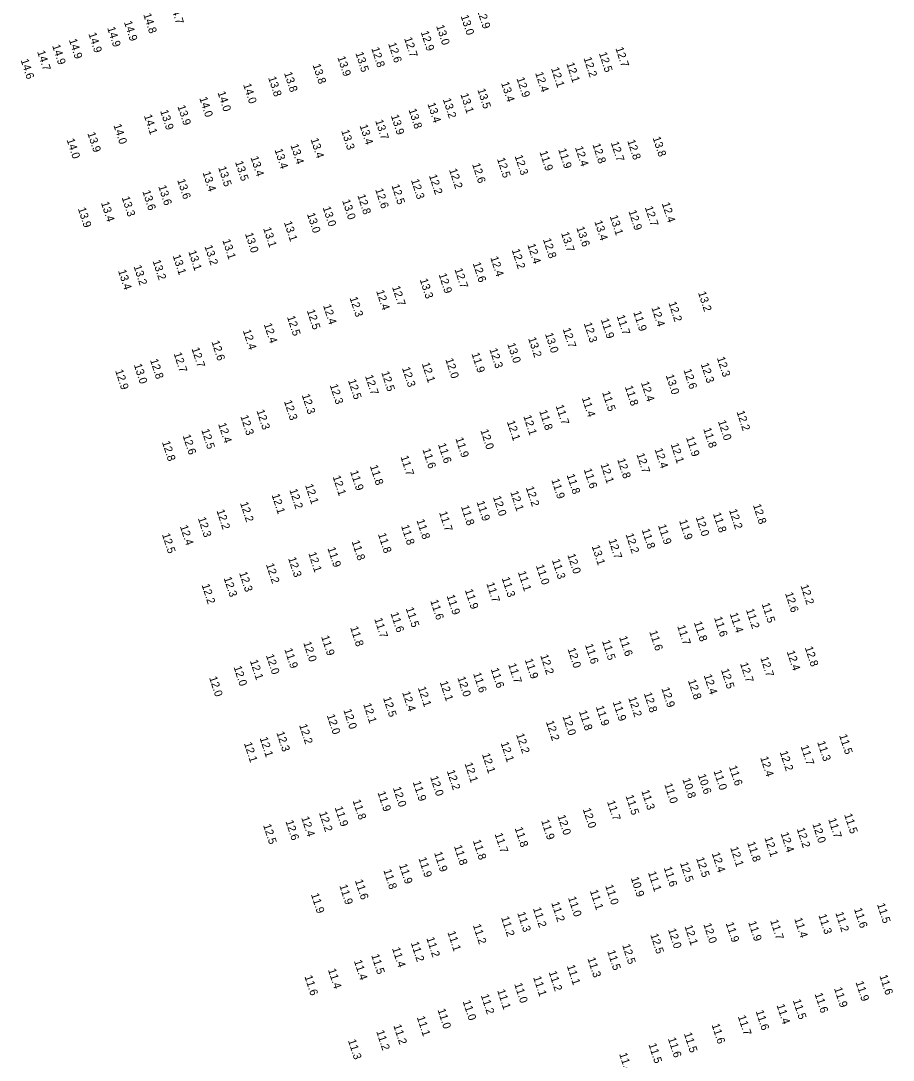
# Model space of a CAD drawing. Extents: x 988130 to 1132882, y 654656 to 841453.
# Drawn here: x 1089300 to 1089844, y 709878 to 710528 of the extents above; entities that cross this region are included whole.
import ezdxf

# ---------------------------------------------------------------- set-up
doc = ezdxf.new("R2010")
doc.units = 0
doc.layers.add('V-TOPO-SOUN', color=7, linetype='Continuous')

msp = doc.modelspace()

# ---------------------------------------------------------------- texts
at = {"layer": 'V-TOPO-SOUN'}
for s, p in [('14.7 ', (1089392.89, 710537.56)), ('14.8 ', (1089376.08, 710531.78)), ('12.9 ', (1089584.46, 710534.7)), ('14.9 ', (1089364.02, 710527)), ('13.0 ', (1089559.02, 710524.55)), ('13.0 ', (1089574.28, 710530.75)), ('14.9 ', (1089341.81, 710519.73)), ('14.9 ', (1089353.56, 710523.33)), ('12.9 ', (1089549.35, 710520.79)), ('14.9 ', (1089319.21, 710512.24)), ('14.9 ', (1089329.63, 710515.86)), ('12.6 ', (1089529.06, 710513.48)), ('12.7 ', (1089538.99, 710516.86)), ('14.7 ', (1089309.81, 710508.49)), ('13.9 ', (1089497.32, 710504.98)), ('13.5 ', (1089508.56, 710507.61)), ('12.8 ', (1089518.52, 710510.57)), ('12.5 ', (1089660.66, 710507.54)), ('12.7 ', (1089670.97, 710510.68)), ('14.6 ', (1089299.49, 710503.24)), ('13.8 ', (1089481.86, 710500.2)), ('12.1 ', (1089640.32, 710501.07)), ('12.2 ', (1089651.05, 710504.44)), ('13.8 ', (1089454.07, 710492.28)), ('13.8 ', (1089464.01, 710495.13)), ('12.4 ', (1089620.87, 710495.14)), ('12.1 ', (1089630.75, 710498.07)), ('14.0 ', (1089438.47, 710487.91)), ('13.4 ', (1089599.54, 710488.94)), ('12.9 ', (1089609.2, 710491.83)), ('14.0 ', (1089411.1, 710479.51)), ('14.0 ', (1089422.45, 710483)), ('13.1 ', (1089574.16, 710481.84)), ('13.5 ', (1089584.74, 710484.75)), ('13.9 ', (1089397.42, 710474.39)), ('13.4 ', (1089553.56, 710475.92)), ('13.2 ', (1089563.18, 710478.74)), ('14.1 ', (1089376.49, 710468.54)), ('13.9 ', (1089386.65, 710471.46)), ('13.9 ', (1089530.74, 710468.44)), ('13.8 ', (1089541.77, 710472.2)), ('14.0 ', (1089357.46, 710462.59)), ('13.4 ', (1089511.22, 710462.27)), ('13.7 ', (1089520.95, 710465.34)), ('14.0 ', (1089328.19, 710453.52)), ('13.9 ', (1089341.19, 710457.51)), ('13.4 ', (1089480.55, 710453.78)), ('13.3 ', (1089499.71, 710459.04)), ('13.8 ', (1089694.2, 710454.73)), ('13.4 ', (1089458.1, 710447.17)), ('13.4 ', (1089468.01, 710450.08)), ('11.9 ', (1089635.25, 710447.37)), ('12.4 ', (1089645.71, 710448.7)), ('12.8 ', (1089656.62, 710450.49)), ('12.7 ', (1089668.06, 710451.65)), ('12.8 ', (1089678.35, 710452.84)), ('13.4 ', (1089443.04, 710442.46)), ('12.5 ', (1089597.01, 710441.53)), ('12.3 ', (1089608.05, 710443.25)), ('11.9 ', (1089623.53, 710445.88)), ('13.5 ', (1089422.87, 710436.11)), ('13.5 ', (1089433.44, 710439.55)), ('12.2 ', (1089567.07, 710434.74)), ('12.6 ', (1089581.47, 710438.19)), ('13.6 ', (1089397.3, 710428.26)), ('13.4 ', (1089413.1, 710432.99)), ('12.3 ', (1089543.3, 710428.23)), ('12.2 ', (1089554.51, 710431.08)), ('13.6 ', (1089375.52, 710421.21)), ('13.6 ', (1089385.47, 710424.33)), ('12.6 ', (1089520.94, 710422.38)), ('12.5 ', (1089531.12, 710424.87)), ('13.4 ', (1089349.7, 710414.07)), ('13.3 ', (1089362.62, 710417.36)), ('13.0 ', (1089500.29, 710415.44)), ('12.8 ', (1089509.82, 710418.67)), ('13.9 ', (1089335.24, 710410.47)), ('13.0 ', (1089488.15, 710411.1)), ('12.9 ', (1089679.13, 710408.78)), ('12.7 ', (1089689.35, 710411.24)), ('12.4 ', (1089699.94, 710413.62)), ('13.1 ', (1089463.93, 710401.85)), ('13.0 ', (1089478.33, 710407.09)), ('13.4 ', (1089657.78, 710402.38)), ('13.1 ', (1089667.41, 710405.63)), ('13.0 ', (1089439.64, 710394.7)), ('13.1 ', (1089450.96, 710398.07)), ('13.7 ', (1089637, 710395.13)), ('13.6 ', (1089646.56, 710398.5)), ('13.1 ', (1089425.51, 710390.65)), ('12.8 ', (1089625.7, 710391.21)), ('13.1 ', (1089404.2, 710383.62)), ('13.2 ', (1089414.31, 710386.9)), ('12.2 ', (1089606.22, 710384.57)), ('12.4 ', (1089615.97, 710387.83)), ('13.2 ', (1089381.92, 710377.71)), ('13.1 ', (1089394.47, 710380.97)), ('12.6 ', (1089581.84, 710376.25)), ('12.4 ', (1089592.81, 710379.87)), ('13.4 ', (1089360.37, 710371.59)), ('13.2 ', (1089370.02, 710374.38)), ('12.9 ', (1089560.54, 710369.33)), ('12.7 ', (1089570.48, 710372.48)), ('13.3 ', (1089548.76, 710366.03)), ('12.4 ', (1089521.55, 710358.9)), ('12.7 ', (1089531.45, 710361.42)), ('13.2 ', (1089722.55, 710357.96)), ('12.4 ', (1089488.36, 710349.91)), ('12.3 ', (1089504.95, 710354.63)), ('12.2 ', (1089704.07, 710351.58)), ('12.5 ', (1089465.85, 710342.78)), ('12.5 ', (1089478.21, 710346.73)), ('11.7 ', (1089671.76, 710343.3)), ('11.9 ', (1089682.12, 710345.68)), ('12.4 ', (1089693.42, 710348.54)), ('12.4 ', (1089451.35, 710338.18)), ('12.3 ', (1089651.22, 710338.62)), ('11.9 ', (1089661.81, 710341.09)), ('12.4 ', (1089438.29, 710334.14)), ('13.0 ', (1089626.98, 710332.13)), ('12.7 ', (1089638.01, 710335.23)), ('12.6 ', (1089418.68, 710327.26)), ('13.0 ', (1089603.43, 710325.79)), ('13.2 ', (1089616.45, 710329.35)), ('12.7 ', (1089395.06, 710319.9)), ('12.7 ', (1089406.22, 710322.97)), ('11.9 ', (1089581.07, 710319.74)), ('12.3 ', (1089592.26, 710322.48)), ('12.3 ', (1089734.32, 710317.16)), ('13.0 ', (1089370.2, 710312.81)), ('12.8 ', (1089380.33, 710315.83)), ('12.3 ', (1089537.68, 710310.8)), ('12.1 ', (1089550.02, 710313.57)), ('12.0 ', (1089564.75, 710316.21)), ('12.3 ', (1089724.25, 710313.32)), ('12.9 ', (1089358.54, 710309.15)), ('12.7 ', (1089514.61, 710305.81)), ('12.5 ', (1089524.75, 710308.09)), ('13.0 ', (1089702.44, 710306.13)), ('12.6 ', (1089713.48, 710309.55)), ('12.3 ', (1089492.55, 710300.08)), ('12.5 ', (1089503.95, 710303.11)), ('11.8 ', (1089676.87, 710299.09)), ('12.4 ', (1089686.9, 710301.7)), ('12.3 ', (1089475.1, 710293.9)), ('11.4 ', (1089649.97, 710292.06)), ('11.5 ', (1089662.66, 710295.6)), ('12.3 ', (1089446.79, 710284.15)), ('12.3 ', (1089463.96, 710290.04)), ('11.7 ', (1089633.64, 710287.18)), ('12.3 ', (1089436.72, 710280.66)), ('12.1 ', (1089613.45, 710280.69)), ('11.8 ', (1089623.37, 710283.89)), ('12.2 ', (1089746.62, 710283.46)), ('12.5 ', (1089412.35, 710272.05)), ('12.4 ', (1089422.88, 710275.83)), ('12.0 ', (1089586.64, 710271.83)), ('12.1 ', (1089603.18, 710277.29)), ('11.8 ', (1089725.79, 710272.76)), ('12.0 ', (1089735.01, 710277.49)), ('12.6 ', (1089400.69, 710268.55)), ('11.9 ', (1089571.02, 710266.78)), ('11.9 ', (1089715.06, 710267.38)), ('12.8 ', (1089387.78, 710264.51)), ('11.6 ', (1089550.44, 710259.88)), ('11.6 ', (1089560.15, 710263.15)), ('12.4 ', (1089695.45, 710260)), ('12.1 ', (1089705.45, 710263.19)), ('11.7 ', (1089536.73, 710255.35)), ('12.8 ', (1089672.11, 710253.65)), ('12.7 ', (1089684.11, 710256.94)), ('11.9 ', (1089505.29, 710246.12)), ('11.8 ', (1089517.63, 710249.52)), ('11.6 ', (1089651.17, 710247.39)), ('12.1 ', (1089661.66, 710250.58)), ('12.1 ', (1089494.36, 710242.96)), ('11.9 ', (1089630.94, 710240.95)), ('11.8 ', (1089640.52, 710243.92)), ('12.2 ', (1089467.35, 710234.61)), ('12.1 ', (1089477.15, 710237.64)), ('12.1 ', (1089605.32, 710233.31)), ('12.2 ', (1089615.01, 710236.16)), ('12.2 ', (1089436.55, 710226.45)), ('12.1 ', (1089456.26, 710231.52)), ('11.9 ', (1089584.23, 710227.12)), ('12.0 ', (1089594.49, 710230.18)), ('12.2 ', (1089421.83, 710221.75)), ('11.7 ', (1089560.83, 710220.52)), ('11.8 ', (1089574.49, 710224.31)), ('11.8 ', (1089731.89, 710219.83)), ('12.2 ', (1089741.91, 710222.01)), ('12.8 ', (1089756.86, 710225.14)), ('12.3 ', (1089410.21, 710216.95)), ('11.8 ', (1089546.75, 710215.65)), ('11.9 ', (1089710.75, 710215.36)), ('12.0 ', (1089721.09, 710217.57)), ('12.5 ', (1089387.78, 710206.84)), ('12.4 ', (1089398.97, 710211.89)), ('11.8 ', (1089522.67, 710207.01)), ('11.8 ', (1089537.11, 710212.11)), ('12.2 ', (1089677.33, 710206.86)), ('11.8 ', (1089687.38, 710209.72)), ('11.9 ', (1089697.58, 710212.44)), ('11.8 ', (1089506.21, 710202.47)), ('12.7 ', (1089666.63, 710203.36)), ('12.1 ', (1089479.15, 710195.12)), ('11.9 ', (1089491.15, 710198.21)), ('12.0 ', (1089640.93, 710194.09)), ('13.1 ', (1089656.16, 710199.45)), ('12.2 ', (1089452.7, 710188.09)), ('12.3 ', (1089466.53, 710191.96)), ('11.0 ', (1089621.33, 710187.29)), ('11.3 ', (1089631.3, 710190.8)), ('12.3 ', (1089435.95, 710182.83)), ('11.1 ', (1089610.07, 710183.25)), ('12.2 ', (1089412.55, 710175.22)), ('12.3 ', (1089426.29, 710179.62)), ('11.7 ', (1089590.35, 710176.18)), ('11.3 ', (1089599.95, 710179.5)), ('12.2 ', (1089786.54, 710174.79)), ('11.9 ', (1089565.54, 710168.48)), ('11.9 ', (1089576.97, 710172.02)), ('12.6 ', (1089776.92, 710169.98)), ('11.5 ', (1089540.01, 710160.64)), ('11.6 ', (1089555.33, 710165.35)), ('11.5 ', (1089762.31, 710163.43)), ('11.6 ', (1089530.51, 710157.51)), ('11.6 ', (1089732.57, 710154.75)), ('11.4 ', (1089742.37, 710157.21)), ('11.2 ', (1089752.5, 710159.75)), ('11.8 ', (1089505.3, 710148.7)), ('11.7 ', (1089520.38, 710153.97)), ('11.7 ', (1089709.54, 710149.51)), ('11.8 ', (1089719.96, 710151.8)), ('11.9 ', (1089487.19, 710142.94)), ('11.6 ', (1089673.31, 710142.57)), ('11.6 ', (1089692.12, 710146.05)), ('11.9 ', (1089464.22, 710135.01)), ('12.0 ', (1089476, 710139.15)), ('12.0 ', (1089641.08, 710135.24)), ('11.6 ', (1089651.95, 710137.79)), ('11.5 ', (1089662.61, 710140.13)), ('12.8 ', (1089789.25, 710136.13)), ('12.0 ', (1089452.71, 710131.27)), ('11.9 ', (1089614.35, 710128.5)), ('12.2 ', (1089624.04, 710131.13)), ('12.7 ', (1089761.48, 710129.68)), ('12.4 ', (1089777.96, 710133.57)), ('12.0 ', (1089432.49, 710123.97)), ('12.1 ', (1089442.7, 710127.82)), ('11.6 ', (1089593.08, 710122.68)), ('11.7 ', (1089604.01, 710125.59)), ('12.5 ', (1089736.86, 710122.26)), ('12.7 ', (1089748.8, 710126.13)), ('12.0 ', (1089417.22, 710117.37)), ('12.0 ', (1089572.27, 710117.3)), ('11.6 ', (1089582.11, 710119.85)), ('12.8 ', (1089716.26, 710115.51)), ('12.4 ', (1089726.13, 710118.71)), ('12.1 ', (1089547.6, 710111.02)), ('12.1 ', (1089561.26, 710114.52)), ('12.9 ', (1089699.7, 710110.59)), ('12.5 ', (1089525.86, 710104.63)), ('12.4 ', (1089537.79, 710108.11)), ('12.2 ', (1089679.01, 710104.62)), ('12.8 ', (1089688.71, 710107.43)), ('12.0 ', (1089501.09, 710097.06)), ('12.1 ', (1089513.48, 710100.7)), ('11.8 ', (1089648.18, 710096.15)), ('11.9 ', (1089658.73, 710099.09)), ('11.9 ', (1089669.31, 710102.05)), ('12.0 ', (1089490.71, 710093.78)), ('12.2 ', (1089627.56, 710089.75)), ('12.0 ', (1089637.93, 710093.11)), ('12.3 ', (1089459.21, 710083)), ('12.2 ', (1089473.44, 710087.63)), ('12.1 ', (1089438.99, 710076.27)), ('12.1 ', (1089448.8, 710079.54)), ('12.1 ', (1089599.29, 710076.51)), ('12.2 ', (1089608.95, 710081.8)), ('11.3 ', (1089797.02, 710077.02)), ('11.5 ', (1089810.67, 710081.29)), ('12.2 ', (1089773.56, 710070.86)), ('11.7 ', (1089786.64, 710074.44)), ('12.1 ', (1089576.76, 710063.62)), ('12.1 ', (1089587.62, 710069.46)), ('12.4 ', (1089761.39, 710067.36)), ('12.2 ', (1089565.65, 710058.99)), ('11.0 ', (1089732.25, 710058.95)), ('11.6 ', (1089741.88, 710061.67)), ('11.9 ', (1089544.43, 710052)), ('12.0 ', (1089555.25, 710055.22)), ('11.0 ', (1089701.48, 710050.61)), ('10.8 ', (1089712.78, 710053.82)), ('10.6 ', (1089722.45, 710056.42)), ('11.9 ', (1089522.39, 710045.59)), ('12.0 ', (1089532, 710048.41)), ('11.3 ', (1089687.14, 710046.53)), ('11.8 ', (1089506.86, 710040.45)), ('11.7 ', (1089665.73, 710039.86)), ('11.5 ', (1089677.32, 710043.41)), ('12.2 ', (1089485.84, 710032.91)), ('11.9 ', (1089495.64, 710036.18)), ('12.0 ', (1089634.76, 710030.88)), ('12.0 ', (1089650.54, 710035.17)), ('11.5 ', (1089813.83, 710031.71)), ('12.5 ', (1089450.94, 710025.15)), ('12.6 ', (1089464.93, 710027.56)), ('12.4 ', (1089474.76, 710029.84)), ('11.9 ', (1089624.58, 710027.9)), ('12.0 ', (1089793.97, 710025.87)), ('11.7 ', (1089803.85, 710028.86)), ('11.7 ', (1089595.55, 710019.6)), ('11.8 ', (1089608.05, 710023.28)), ('12.4 ', (1089774.14, 710020.02)), ('12.2 ', (1089784.19, 710022.87)), ('11.8 ', (1089570.13, 710012)), ('11.8 ', (1089581.92, 710015.36)), ('11.8 ', (1089753.27, 710014.14)), ('12.1 ', (1089764.02, 710017.21)), ('11.9 ', (1089557.71, 710007.86)), ('12.4 ', (1089731.15, 710007.47)), ('12.1 ', (1089742.66, 710011.04)), ('11.9 ', (1089535.82, 710000.31)), ('11.9 ', (1089547.96, 710004.41)), ('11.6 ', (1089701.13, 709998.53)), ('12.5 ', (1089711.31, 710001.43)), ('12.5 ', (1089721.37, 710004.44)), ('11.8 ', (1089526.07, 709996.93)), ('10.9 ', (1089680.54, 709992.18)), ('11.1 ', (1089691.34, 709995.57)), ('11.9 ', (1089498.55, 709987.34)), ('11.6 ', (1089508.29, 709990.51)), ('11.0 ', (1089664.6, 709987.27)), ('11.9 ', (1089480.8, 709981.92)), ('11.0 ', (1089641.38, 709979.84)), ('11.1 ', (1089655.03, 709984.09)), ('11.2 ', (1089619.49, 709973.11)), ('11.2 ', (1089630.91, 709976.56)), ('11.6 ', (1089819.97, 709972.74)), ('11.5 ', (1089834.32, 709975.72)), ('11.2 ', (1089599.54, 709967.46)), ('11.3 ', (1089609.68, 709970.24)), ('11.4 ', (1089782.66, 709966.65)), ('11.3 ', (1089797.74, 709968.9)), ('11.2 ', (1089808.36, 709970.27)), ('11.2 ', (1089581.93, 709962.64)), ('12.0 ', (1089703.8, 709959.92)), ('12.1 ', (1089714.12, 709961.99)), ('12.0 ', (1089725.9, 709963.23)), ('11.9 ', (1089739.86, 709963.85)), ('11.9 ', (1089753.91, 709964.52)), ('11.7 ', (1089767.64, 709965.43)), ('11.2 ', (1089552.9, 709954.52)), ('11.1 ', (1089566.08, 709958.25)), ('12.5 ', (1089692.75, 709956.67)), ('11.4 ', (1089531.47, 709948.12)), ('11.2 ', (1089543.14, 709951.63)), ('11.5 ', (1089665.85, 709946.35)), ('12.5 ', (1089675.18, 709950.17)), ('11.4 ', (1089507.67, 709940.24)), ('11.5 ', (1089518.44, 709943.9)), ('11.3 ', (1089653.47, 709941.84)), ('11.4 ', (1089491.46, 709934.81)), ('11.2 ', (1089629.26, 709933.31)), ('11.1 ', (1089640.63, 709937.2)), ('11.6 ', (1089476.76, 709930.59)), ('11.1 ', (1089619.62, 709930.04)), ('11.9 ', (1089820.97, 709926.99)), ('11.6 ', (1089835.86, 709930.99)), ('11.1 ', (1089597.15, 709921.87)), ('11.0 ', (1089607.77, 709925.87)), ('11.9 ', (1089807.52, 709923.13)), ('11.0 ', (1089575.57, 709915.04)), ('11.2 ', (1089586.9, 709918.84)), ('11.5 ', (1089781.77, 709915.65)), ('11.6 ', (1089795.38, 709919.67)), ('11.0 ', (1089559.85, 709909.77)), ('11.6 ', (1089758.54, 709908.87)), ('11.4 ', (1089771.62, 709912.66)), ('11.1 ', (1089546.94, 709905.12)), ('11.7 ', (1089747.43, 709905.62)), ('11.2 ', (1089521.58, 709896.33)), ('11.2 ', (1089532.29, 709899.93)), ('11.5 ', (1089713.72, 709894.92)), ('11.6 ', (1089731.03, 709900.4)), ('11.3 ', (1089503.94, 709890.63)), ('11.5 ', (1089691.61, 709888.18)), ('11.6 ', (1089703.75, 709891.8)), ('11.4 ', (1089673.31, 709882.19))]:
    msp.add_text(s, height=5, rotation=288, dxfattribs=at).set_placement(p)

doc.saveas('drawing.dxf')
